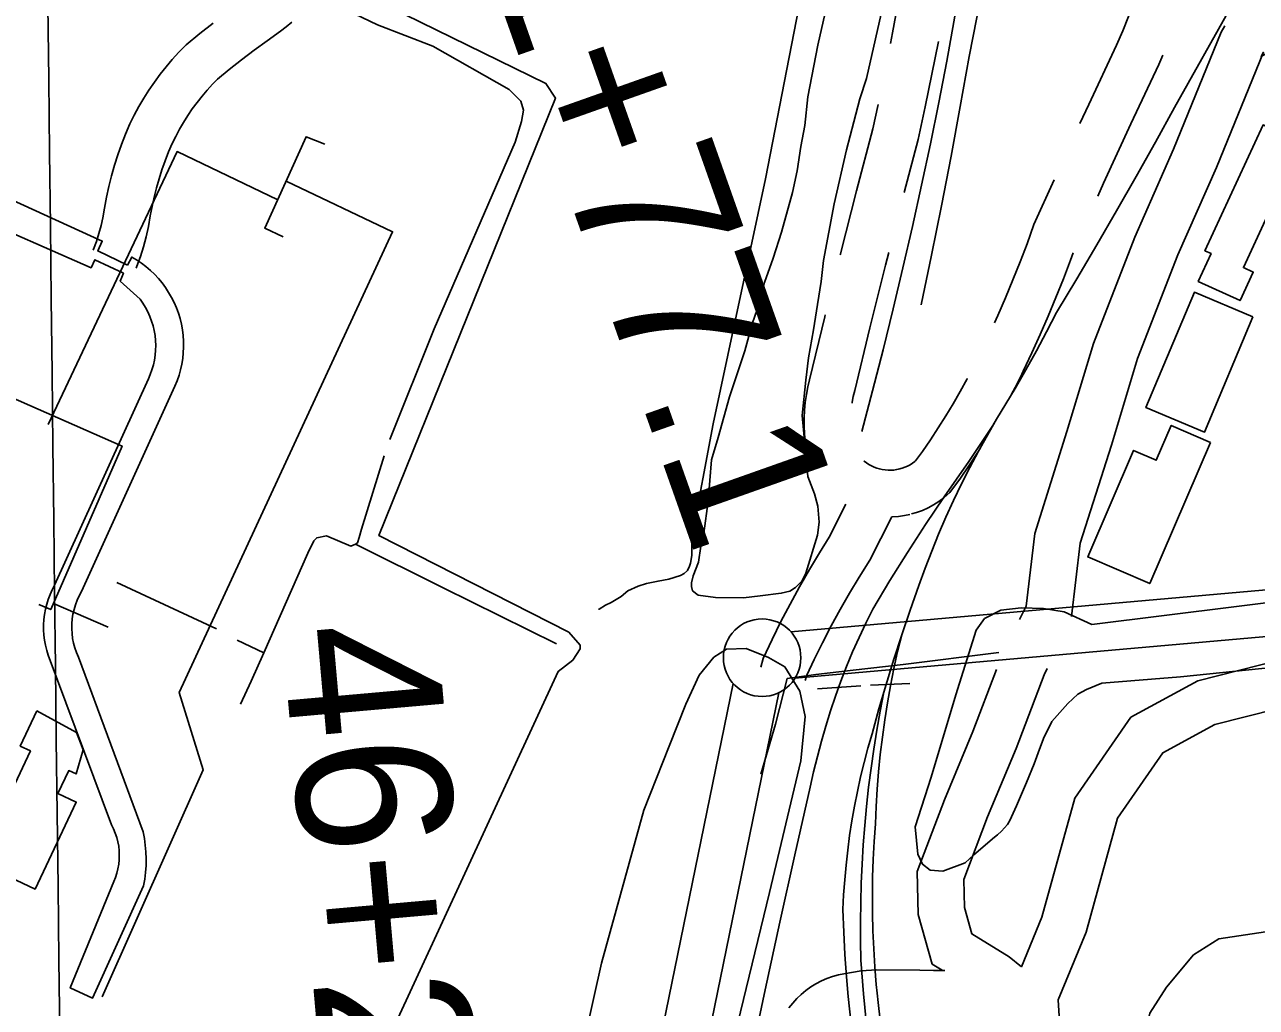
# Model space of a CAD drawing. Extents: x 3677843 to 3715951, y 511991 to 537744.
# Drawn here: x 3703076 to 3703871, y 527984 to 528617 of the extents above; entities that cross this region are included whole.
import ezdxf

# ---------------------------------------------------------------- set-up
doc = ezdxf.new("R2010")
doc.units = 0
for name, color, linetype in [('V-BLDG-OTLN', 7, 'Continuous'), ('V-FLOD-BASE', 7, 'Continuous'), ('V-GRID-MAJR', 7, 'Continuous'), ('V-LEVE-TOET', 7, 'Continuous'), ('V-RAIL-TRAK', 7, 'Continuous'), ('V-RIVR-EDGE', 7, 'Continuous'), ('V-ROAD-CNTR', 7, 'Continuous'), ('V-SITE-OTLN', 7, 'Continuous'), ('V-SITE-VEGE', 7, 'Continuous'), ('V-SURV-IDEN', 7, 'Continuous'), ('V-SURV-LINE', 7, 'Continuous'), ('V-TOPO-SHOR', 7, 'Continuous'), ('V-UTIL-LINE', 7, 'Continuous')]:
    doc.layers.add(name, color=color, linetype=linetype)

msp = doc.modelspace()

# ---------------------------------------------------------------- linework, layer by layer
at = {"layer": 'V-BLDG-OTLN'}
for points in [[(3703895.92, 528533.52), (3703862.33, 528460.67), (3703868.67, 528457.75), (3703860.2, 528439.36), (3703833.2, 528451.81), (3703841.44, 528469.68), (3703837.48, 528471.51), (3703874.94, 528552.76), (3703882.86, 528549.11), (3703879.22, 528541.22)], [(3703868.4, 528428.89), (3703837.16, 528354.51), (3703799.42, 528370.36), (3703830.66, 528444.74)], [(3703841.09, 528347.94), (3703801.83, 528256.81), (3703761.8, 528274.05), (3703791.41, 528342.78), (3703806.08, 528336.45), (3703815.73, 528358.87)], [(3703083.76, 528174.76), (3703109.29, 528160.72), (3703111.86, 528154.09), (3703113.51, 528149.65), (3703109.04, 528134.07), (3703104.34, 528136.29), (3703097.35, 528121.52), (3703109.17, 528115.93), (3703082.61, 528059.81), (3703045.71, 528077.27), (3703079.63, 528148.95), (3703073.03, 528152.07)]]:
    msp.add_lwpolyline(points, close=True, dxfattribs=at)
for points in [[(3703045.3, 528514.53), (3703125.88, 528477.74), (3703123.07, 528471.48), (3703142.12, 528462.28)], [(3703166.74, 528447.81), (3703168.77, 528444.71), (3703170.62, 528441.5), (3703172.28, 528438.19), (3703173.75, 528434.79), (3703175.03, 528431.32), (3703176.11, 528427.78), (3703176.99, 528424.18), (3703177.66, 528420.53), (3703178.12, 528416.86), (3703178.37, 528413.17), (3703178.41, 528409.46), (3703178.24, 528405.76), (3703177.86, 528402.08), (3703177.27, 528398.42), (3703176.47, 528394.8), (3703175.47, 528391.24), (3703174.27, 528387.73), (3703172.87, 528384.3), (3703112.58, 528251.83), (3703111.06, 528249.06), (3703109.74, 528246.2), (3703108.63, 528243.25), (3703107.72, 528240.23), (3703107.02, 528237.15), (3703106.54, 528234.04), (3703106.28, 528230.89), (3703106.24, 528227.74), (3703106.43, 528224.59), (3703106.83, 528221.46), (3703107.45, 528218.37), (3703108.28, 528215.33), (3703109.33, 528212.35), (3703110.58, 528209.46), (3703152.26, 528096.75), (3703153.1, 528092.45), (3703153.71, 528088.1), (3703154.1, 528083.74), (3703154.25, 528079.35), (3703154.17, 528074.97), (3703153.85, 528070.6), (3703153.31, 528066.25), (3703152.53, 528061.93), (3703119.58, 527989.43), (3703105.24, 527996.07), (3703133.3, 528064.65), (3703134.4, 528067.35), (3703135.31, 528070.12), (3703136.03, 528072.95), (3703136.54, 528075.83), (3703136.84, 528078.73), (3703136.95, 528081.65), (3703136.84, 528084.57), (3703136.53, 528087.47), (3703136.01, 528090.35), (3703135.29, 528093.18), (3703134.37, 528095.95), (3703133.26, 528098.65), (3703131.96, 528101.27), (3703091.08, 528210.6), (3703090.09, 528213.8), (3703089.3, 528217.04), (3703088.7, 528220.33), (3703088.3, 528223.65), (3703088.1, 528226.98), (3703088.1, 528230.32), (3703088.3, 528233.66), (3703088.7, 528236.97), (3703089.29, 528240.26), (3703090.09, 528243.51), (3703091.07, 528246.7), (3703092.25, 528249.83), (3703093.61, 528252.88), (3703095.14, 528255.85), (3703155.69, 528388.85), (3703156.95, 528391.78), (3703158.03, 528394.79), (3703158.91, 528397.86), (3703159.59, 528400.98), (3703160.07, 528404.14), (3703160.36, 528407.32), (3703160.43, 528410.51), (3703160.31, 528413.7), (3703159.98, 528416.88), (3703159.45, 528420.03), (3703158.71, 528423.14), (3703157.78, 528426.2), (3703156.66, 528429.19), (3703155.35, 528432.1), (3703153.86, 528434.93), (3703152.19, 528437.65), (3703150.34, 528440.26), (3703137.52, 528451.85), (3703139.56, 528457.06), (3703121.04, 528465.75), (3703118.75, 528460.54), (3703038.43, 528495.76)], [(3703142.12, 528462.28), (3703144.93, 528467.5), (3703148.12, 528465.61), (3703151.19, 528463.54), (3703154.14, 528461.3), (3703156.96, 528458.9), (3703159.64, 528456.34), (3703162.16, 528453.63), (3703164.53, 528450.78), (3703166.74, 528447.81)]]:
    msp.add_lwpolyline(points, dxfattribs=at)
at = {"layer": 'V-FLOD-BASE'}
for p, q in [((3703587.5, 528188.97), (3703615.49, 528190.86)), ((3703621.69, 528191.4), (3703646.99, 528192.47))]:
    msp.add_line(p, q, dxfattribs=at)
msp.add_lwpolyline([(3703550.82, 528133.93), (3703560.36, 528166.14), (3703567.98, 528195.68), (3703586.29, 528198.15), (3703610.39, 528201), (3703642.72, 528204.68), (3703704.44, 528212.31)], dxfattribs=at)
at = {"layer": 'V-GRID-MAJR'}
msp.add_spline([(3703218.92, 517647.96), (3703148.43, 523705.43), (3703077.91, 529766), (3703007.39, 535826.57), (3703007.35, 535829.64)], degree=3, dxfattribs=at)
at = {"layer": 'V-LEVE-TOET'}
for points in [[(3704180.17, 528282.92), (3703952.98, 528254.01), (3703764.48, 528230.45)], [(3703701.63, 528093.19), (3703688.29, 528081.95), (3703682.76, 528076.66), (3703668.43, 528071.34), (3703660.23, 528071.93), (3703655.29, 528075.82), (3703652.29, 528082.35), (3703650.51, 528100.03), (3703660.75, 528131.9), (3703676.71, 528185.11), (3703689.82, 528226.83), (3703695.33, 528234.41), (3703705.78, 528239.73), (3703718.87, 528241.15), (3703733.4, 528240.79), (3703746.53, 528238.6), (3703764.48, 528230.45)], [(3704178.24, 528233.31), (3703821.7, 528196.81), (3703770.98, 528192.53), (3703760.94, 528188.58), (3703755.54, 528185.44), (3703749, 528179.58), (3703738.63, 528167.87), (3703733.29, 528156.98), (3703729.88, 528147.66), (3703727.22, 528140.66), (3703722.28, 528128.61), (3703715.81, 528113.45), (3703711.62, 528104.12), (3703710.1, 528101.4), (3703706.25, 528097.1), (3703703.56, 528094.76), (3703701.63, 528093.19)], [(3703427.79, 527921.53), (3703448.05, 528012.13), (3703475.46, 528110.65), (3703491.84, 528152.06), (3703502.45, 528179.02), (3703511.15, 528197.76), (3703520.56, 528209.31), (3703528.71, 528214.61), (3703541.48, 528215.04), (3703555.95, 528209.26), (3703566.48, 528203.11), (3703576.11, 528187.46), (3703579.51, 528171.1), (3703576.79, 528142.57), (3703556.48, 528057.54), (3703517.12, 527895.69)]]:
    msp.add_lwpolyline(points, dxfattribs=at)
at = {"layer": 'V-RAIL-TRAK'}
for points in [[(3703842.5, 529404.42), (3703836.31, 529375.76), (3703829.91, 529347.15), (3703823.29, 529318.59), (3703806.07, 529224.13), (3703788.76, 529129.69), (3703771.35, 529035.26), (3703759.28, 528976.37), (3703747.43, 528917.43), (3703735.81, 528858.45), (3703724.4, 528799.42), (3703714.74, 528748.73), (3703705, 528698.06), (3703695.17, 528647.41), (3703685.26, 528596.77), (3703679.58, 528564.66), (3703673.65, 528532.59), (3703667.45, 528500.58), (3703661, 528468.62), (3703654.28, 528436.71)], [(3703704.31, 528768.02), (3703697.2, 528733.28), (3703690.31, 528698.5), (3703683.64, 528663.67), (3703677.2, 528628.81), (3703670.98, 528593.9), (3703665.75, 528567.14), (3703660.3, 528540.43), (3703654.63, 528513.77), (3703648.74, 528487.16), (3703642.63, 528460.59), (3703636.3, 528434.07), (3703629.75, 528407.61), (3703622.98, 528381.21), (3703616, 528354.86)], [(3703855.08, 528630.23), (3703817.82, 528563.93), (3703805.56, 528541.62), (3703793.12, 528519.42), (3703780.5, 528497.32), (3703767.7, 528475.32), (3703754.73, 528453.42), (3703741.58, 528431.64), (3703735.25, 528419.23), (3703728.71, 528406.93), (3703721.96, 528394.74), (3703715.01, 528382.67), (3703703.01, 528362.94), (3703700.5, 528358.9), (3703692.94, 528347.19), (3703685.19, 528335.62), (3703677.24, 528324.18), (3703669.1, 528312.88), (3703657.23, 528295.01), (3703645.6, 528276.98), (3703634.23, 528258.79), (3703623.11, 528240.45), (3703618.58, 528231.33), (3703614.26, 528222.12), (3703610.14, 528212.81), (3703606.24, 528203.41), (3703602.55, 528193.92), (3703599.08, 528184.35), (3703595.82, 528174.71), (3703592.77, 528164.99), (3703589.96, 528155.21), (3703587.36, 528145.37), (3703584.98, 528135.48), (3703582.83, 528125.53), (3703572.91, 528081.98), (3703563.19, 528038.39), (3703553.67, 527994.76), (3703544.35, 527951.08)], [(3703703.01, 528362.94), (3703697.06, 528352.67), (3703691.3, 528342.28), (3703685.76, 528331.79), (3703680.42, 528321.18), (3703675.28, 528310.48), (3703670.36, 528299.67), (3703665.65, 528288.77), (3703661.16, 528277.78), (3703656.88, 528266.71), (3703652.82, 528255.55), (3703647.22, 528239.81), (3703641.8, 528223.85), (3703636.71, 528208.08), (3703630.25, 528186.8), (3703627.12, 528176.07), (3703622.68, 528159.96), (3703620.02, 528150.73), (3703617.56, 528141.45), (3703615.29, 528132.11), (3703613.22, 528122.73), (3703611.35, 528113.31), (3703609.68, 528103.85), (3703608.21, 528094.36), (3703606.94, 528084.84), (3703605.87, 528075.3), (3703605, 528065.73), (3703604.34, 528056.15), (3703603.87, 528046.55), (3703604.4, 528032.12), (3703605.17, 528017.7), (3703606.2, 528003.29), (3703607.35, 527990.48), (3703609.03, 527974.54)], [(3703641.8, 528223.85), (3703639.19, 528212.95), (3703636.79, 528202), (3703634.6, 528191.01), (3703632.63, 528179.97), (3703630.87, 528168.9), (3703629.33, 528157.8), (3703628, 528146.67), (3703626.89, 528135.52), (3703625.99, 528124.34), (3703625.32, 528113.16), (3703624.85, 528101.95), (3703624.03, 528090.45), (3703623.43, 528078.92), (3703623.05, 528067.39), (3703622.89, 528055.85), (3703622.95, 528044.32), (3703623.24, 528032.78), (3703623.74, 528021.25), (3703624.47, 528009.74), (3703625.41, 527998.24), (3703625.98, 527992.67), (3703626.58, 527986.76), (3703627.97, 527975.3)], [(3703630.25, 528186.8), (3703627.89, 528174.6), (3703625.73, 528162.37), (3703623.77, 528150.1), (3703622.01, 528137.81), (3703620.45, 528125.48), (3703619.1, 528113.14), (3703617.94, 528100.77), (3703616.98, 528088.38), (3703616.23, 528075.98), (3703615.68, 528063.57), (3703615.33, 528051.15), (3703615.18, 528038.73), (3703615.23, 528026.31), (3703615.49, 528013.89), (3703617.25, 527992.19), (3703618.85, 527974.66), (3703620.88, 527955.07), (3703623.15, 527935.52), (3703625.65, 527915.99), (3703628.38, 527896.49), (3703631.34, 527877.03)]]:
    msp.add_lwpolyline(points, dxfattribs=at)
at = {"layer": 'V-RIVR-EDGE'}
msp.add_lwpolyline([(3704228.73, 526775.59), (3704184.67, 527163.51), (3704139.4, 527549.64), (3704128.24, 527652.32), (3704090.68, 527999.4), (3704055.87, 528001.89), (3704036.07, 528006.74), (3704000.09, 528021.84), (3703973.11, 528035.71), (3703949.11, 528041.17), (3703908.27, 528037.07), (3703846.42, 528027.62), (3703830.18, 528017.45), (3703812.72, 527996.49), (3703801.87, 527979.7), (3703797.62, 527960.5), (3703821.6, 527703.5), (3703865.25, 527391.23), (3703899.92, 527084.97)], dxfattribs=at)
at = {"layer": 'V-ROAD-CNTR'}
for points in [[(3703634.61, 528605.17), (3703635.96, 528612.1), (3703639.79, 528632.88), (3703643.39, 528653.7), (3703646.75, 528674.56), (3703649.9, 528695.45), (3703651.06, 528703.79)], [(3703796.52, 528645.36), (3703795.31, 528641.71), (3703791.89, 528632.18), (3703788.25, 528622.73), (3703784.4, 528613.37), (3703780.35, 528604.11), (3703762.49, 528565.98), (3703756.82, 528553.65)], [(3703120.14, 528472.01), (3703120.35, 528472.5), (3703122.2, 528477.53), (3703123.83, 528482.63), (3703125.24, 528487.79), (3703126.38, 528492.82), (3703127.34, 528499.06), (3703128.64, 528506.04), (3703130.15, 528512.96), (3703131.89, 528519.84), (3703133.84, 528526.66), (3703136, 528533.41), (3703138.38, 528540.09), (3703140.96, 528546.69), (3703143.82, 528553.36), (3703146.62, 528559.06), (3703149.57, 528564.55), (3703152.71, 528569.94), (3703156.04, 528575.2), (3703159.55, 528580.35), (3703163.24, 528585.37), (3703167.11, 528590.26), (3703171.15, 528595), (3703175.35, 528599.61), (3703180.09, 528604.43), (3703188.93, 528611.73), (3703197.41, 528618.45)], [(3703147.81, 528460.42), (3703148.27, 528461.52), (3703150.57, 528467.77), (3703152.6, 528474.1), (3703154.35, 528480.52), (3703155.87, 528487.21), (3703156.92, 528494.05), (3703158.04, 528500.08), (3703159.36, 528506.09), (3703160.86, 528512.04), (3703162.55, 528517.95), (3703164.43, 528523.8), (3703166.49, 528529.59), (3703168.72, 528535.31), (3703171.08, 528540.81), (3703173.31, 528545.34), (3703175.75, 528549.9), (3703178.36, 528554.36), (3703181.12, 528558.73), (3703184.03, 528563.01), (3703187.1, 528567.17), (3703190.31, 528571.22), (3703193.66, 528575.17), (3703197.14, 528578.98), (3703200.39, 528582.29), (3703207.8, 528588.4), (3703215.83, 528594.76), (3703223.98, 528600.98), (3703232.24, 528607.04), (3703241, 528613.2), (3703244.68, 528616.02), (3703248.27, 528619.09)], [(3703850.26, 528616.63), (3703848.01, 528612.46), (3703817.21, 528537.05), (3703792.24, 528480.38), (3703765.46, 528411.82), (3703748.45, 528354.97), (3703727.6, 528289.2), (3703722.03, 528242.28), (3703717.79, 528233.64)], [(3703643.43, 528509.1), (3703652.37, 528543.25), (3703656.98, 528564.44), (3703661.33, 528585.45), (3703665.44, 528606.51), (3703665.46, 528606.61)], [(3703942.9, 528597.11), (3703924.22, 528606.27), (3703905.18, 528610.88), (3703897.09, 528610.4), (3703873.72, 528596.95), (3703875.16, 528599.61), (3703844.83, 528525.33), (3703819.95, 528468.87), (3703793.85, 528402.04), (3703777.12, 528346.14), (3703757.06, 528282.84), (3703751.46, 528235.71)], [(3703810.25, 528597.6), (3703807.68, 528591.73), (3703789.7, 528553.35), (3703772.1, 528515.06), (3703768.36, 528506.8)], [(3703602.18, 528469.02), (3703602.33, 528469.6), (3703612.68, 528510.12), (3703623.19, 528550.24), (3703626.61, 528565.98)], [(3703740.18, 528517.27), (3703727.16, 528488.43), (3703722.66, 528476.02), (3703718.21, 528464.33), (3703713.58, 528452.71), (3703708.77, 528441.17), (3703703.77, 528429.7), (3703701.65, 528425.04)], [(3703609.78, 528373.22), (3703609.87, 528373.86), (3703610.55, 528377.47), (3703611.48, 528381.35), (3703621.33, 528421.84), (3703631.42, 528462.25), (3703633.49, 528470.35)], [(3703752.43, 528470.13), (3703750.78, 528465.57), (3703746.17, 528453.44), (3703741.36, 528441.38), (3703736.37, 528429.4), (3703731.18, 528417.5), (3703725.81, 528405.68), (3703720.25, 528393.96), (3703719.27, 528391.97), (3703714.99, 528383.33), (3703712.48, 528378.54)], [(3703582.7, 528332.07), (3703581.2, 528338.38), (3703580.25, 528343.37), (3703579.54, 528348.41), (3703579.07, 528353.46), (3703578.83, 528358.54), (3703578.83, 528363.62), (3703579.07, 528368.68), (3703579.55, 528373.74), (3703580.27, 528378.78), (3703581.21, 528383.76), (3703582.32, 528388.39), (3703592.2, 528429.02), (3703592.5, 528430.21)], [(3703684.15, 528389.09), (3703684.01, 528388.83), (3703679.61, 528380.81), (3703675.04, 528372.88), (3703670.3, 528365.04), (3703665.41, 528357.3), (3703660.35, 528349.67), (3703655.14, 528342.14), (3703650.73, 528336.04), (3703650.26, 528335.63), (3703648.77, 528334.53), (3703647.2, 528333.53), (3703645.56, 528332.65), (3703643.86, 528331.89), (3703642.12, 528331.25), (3703639.82, 528330.59)], [(3703692.45, 528343.93), (3703690.6, 528341), (3703685.2, 528332.85), (3703679.64, 528324.81), (3703672.95, 528315.57), (3703668.97, 528312.16), (3703665.75, 528309.77), (3703662.36, 528307.63), (3703658.83, 528305.73), (3703655.18, 528304.09), (3703651.42, 528302.71), (3703648.07, 528301.75)], [(3703640.87, 528330.85), (3703638.52, 528330.36), (3703636.67, 528330.11), (3703634.82, 528329.99), (3703632.96, 528330), (3703631.11, 528330.15), (3703629.28, 528330.43), (3703627.46, 528330.84), (3703625.69, 528331.38), (3703623.95, 528332.05), (3703622.27, 528332.84), (3703620.64, 528333.74), (3703619.1, 528334.76), (3703617.62, 528335.89), (3703617.44, 528336.05)], [(3703550.8, 528203.03), (3703552.43, 528208.47), (3703558.24, 528220.87), (3703563.88, 528232.31), (3703569.76, 528243.61), (3703575.86, 528254.8), (3703582.2, 528265.86), (3703588.75, 528276.78), (3703595.09, 528286.86), (3703605.82, 528308.07)], [(3703647.02, 528301.49), (3703643.63, 528300.78), (3703639.66, 528300.24), (3703635.66, 528299.98), (3703635.35, 528299.98)], [(3703579.54, 528194.42), (3703580.53, 528197.75), (3703585.28, 528207.87), (3703590.65, 528218.75), (3703596.24, 528229.51), (3703602.05, 528240.16), (3703608.08, 528250.68), (3703614.32, 528261.08), (3703621.23, 528272.07), (3703635.35, 528299.98)], [(3703742.79, 527988.45), (3703760.75, 528032.07), (3703781.04, 528105.61), (3703810.26, 528147.74), (3703843.84, 528165.95), (3703904.31, 528181.28), (3704037.95, 528193.36), (3704197.58, 528211.7), (3704223.94, 528215.52)], [(3703719.06, 528009.62), (3703732.32, 528041.8), (3703753.48, 528118.52), (3703789.68, 528170.71), (3703832.83, 528194.11), (3703886.29, 528207.66)], [(3703702.94, 528201.41), (3703687.75, 528161.52), (3703669.34, 528117.45), (3703651.8, 528071.23), (3703652.44, 528043.48), (3703661.4, 528011.44), (3703667.82, 528007.51)], [(3703735.75, 528202.1), (3703733.77, 528198.06), (3703715.62, 528150.39), (3703697.21, 528106.35), (3703681.93, 528066.07), (3703682.35, 528047.94), (3703687.12, 528030.86), (3703711.12, 528016.14), (3703719.06, 528009.62)], [(3703569.02, 527983.2), (3703571.45, 527986.27), (3703574.09, 527989.18), (3703576.93, 527991.88), (3703579.94, 527994.39), (3703583.14, 527996.68), (3703586.47, 527998.73), (3703589.94, 528000.55), (3703593.54, 528002.12), (3703597.23, 528003.44), (3703601, 528004.49), (3703604.56, 528005.22), (3703615.55, 528007.12), (3703625.62, 528007.67), (3703653.43, 528007.49), (3703662.21, 528007.36), (3703669.62, 528007.25)], [(3703742.79, 527988.45), (3703744.29, 527964.07)]]:
    msp.add_lwpolyline(points, dxfattribs=at)
at = {"layer": 'V-SITE-OTLN'}
msp.add_lwpolyline([(3703270.56, 528648.86), (3703412.26, 528579.39), (3703418.32, 528569.87), (3703304.49, 528287.86), (3703427, 528225.42), (3703434.24, 528217.1), (3703434.26, 528214.71), (3703429.54, 528207.49), (3703420.02, 528200.24), (3703117.72, 527545.91), (3703101.19, 527518.27), (3703084.51, 527509.77), (3703079.72, 527509.73), (3703052.17, 527515.49)], dxfattribs=at)
at = {"layer": 'V-SITE-VEGE'}
msp.add_lwpolyline([(3703636.52, 528659.68), (3703619.12, 528582.74), (3703614.82, 528569.51), (3703610.94, 528554.68), (3703606.28, 528536.64), (3703598.15, 528501.77), (3703591.24, 528465.32), (3703589.74, 528451.7), (3703587.46, 528436.88), (3703584.79, 528420.46), (3703581.73, 528402.43), (3703579.84, 528388.02), (3703577.62, 528365.2), (3703581.13, 528326.02), (3703585.62, 528314.86), (3703587.68, 528306.87), (3703588.56, 528296.48), (3703587.43, 528288.07), (3703580.02, 528263.61), (3703577.26, 528258.39), (3703573.29, 528254.36), (3703569.71, 528251.93), (3703564.12, 528250.68), (3703550.53, 528248.98), (3703539.74, 528247.69), (3703521.74, 528247.95), (3703510.53, 528249.46), (3703506.9, 528252.23), (3703506.08, 528255.03), (3703506.06, 528257.43), (3703507.23, 528261.84), (3703510.76, 528270.67), (3703512.28, 528281.08), (3703514.21, 528289.49), (3703516.85, 528309.92), (3703519.04, 528336.74), (3703523.33, 528351.17), (3703530.73, 528377.23), (3703540.49, 528406.91), (3703545.55, 528424.95), (3703549.85, 528437.39), (3703553.35, 528451.02), (3703558.83, 528466.66), (3703564.29, 528483.5), (3703571.29, 528509.16), (3703574.38, 528523.19), (3703576.66, 528538.81), (3703579.35, 528552.43), (3703581.21, 528570.84), (3703587.75, 528604.1), (3703592.39, 528624.94)], dxfattribs=at)
at = {"layer": 'V-SURV-LINE'}
for points in [[(3703570.3, 528225.75), (3704393.28, 528298.47)], [(3704395.93, 528268.58), (3703572.94, 528195.87)], [(3703429.57, 527687.19), (3703533.02, 528192.49)], [(3703562.41, 528186.46), (3703458.96, 527681.16)]]:
    msp.add_lwpolyline(points, dxfattribs=at)
msp.add_circle((3703551.72, 528209.05), 25, dxfattribs=at)
at = {"layer": 'V-TOPO-SHOR'}
for p, q in [((3703135.35, 528257.65), (3703199.61, 528227.7)), ((3703212.95, 528220.39), (3703230.16, 528212.12))]:
    msp.add_line(p, q, dxfattribs=at)
for points in [[(3703689.1, 529212.7), (3703657.36, 529028.57), (3703621.36, 528839.73), (3703584.4, 528675.08), (3703554.01, 528517.9), (3703520.11, 528359.91), (3703506.25, 528285.62), (3703506.29, 528280.55), (3703506.33, 528275.08), (3703505.59, 528270), (3703504.83, 528268.04), (3703503.68, 528265.3), (3703501.35, 528263.33), (3703499.02, 528262.14), (3703491.62, 528259.74), (3703484.6, 528258.52), (3703477.2, 528256.9), (3703471.74, 528255.29), (3703465.13, 528252.12), (3703460.86, 528248.57), (3703454.26, 528244.61), (3703450.76, 528243.03), (3703446.48, 528240.26), (3703446.09, 528240.26)], [(3703264.34, 528636.18), (3703303.53, 528617.36), (3703339.16, 528603.58), (3703388.57, 528575.47), (3703396.05, 528568.11), (3703397.66, 528562.27), (3703396.54, 528554.84), (3703392.35, 528541.54), (3703340.2, 528421.27), (3703311.42, 528349.79)], [(3703307.78, 528339.18), (3703293.2, 528292.07), (3703291.68, 528286.59), (3703290.53, 528283.07), (3703289.37, 528282.28), (3703286.25, 528281.08), (3703270.59, 528287.6), (3703264.35, 528286.38), (3703262.41, 528284.41), (3703258.57, 528276.57), (3703230.16, 528212.12), (3703222.13, 528193.91), (3703215.22, 528179.02)], [(3703289.37, 528282.28), (3703345.81, 528254.22), (3703419.1, 528218.1)]]:
    msp.add_lwpolyline(points, dxfattribs=at)
at = {"layer": 'V-UTIL-LINE'}
msp.add_line((3703129.65, 528228.72), (3703094.4, 528244.09), dxfattribs=at)
for points in [[(3703242.68, 528480.53), (3703230.84, 528486.03), (3703257.42, 528545.11), (3703269.49, 528540.29)], [(3703239.14, 528504.47), (3703174.2, 528535.46), (3703091.03, 528359.54)], [(3703244.54, 528516.46), (3703313.26, 528483.8), (3703175.58, 528186.61), (3703191.03, 528136.75), (3703125.77, 527990.41)], [(3702994.1, 528409.09), (3703138.72, 528345.53), (3703092.65, 528240.08), (3703085.09, 528243.44)]]:
    msp.add_lwpolyline(points, dxfattribs=at)

# ---------------------------------------------------------------- texts
at = {"layer": 'V-SURV-IDEN'}
for s, rotation, p in [('51+77.1', 289.47772, (3703347.09, 528731.82)), ('46+21.4', 275.04787, (3703241.68, 528227.87))]:
    msp.add_text(s, height=100, rotation=rotation, dxfattribs=at).set_placement(p)

doc.saveas('drawing.dxf')
